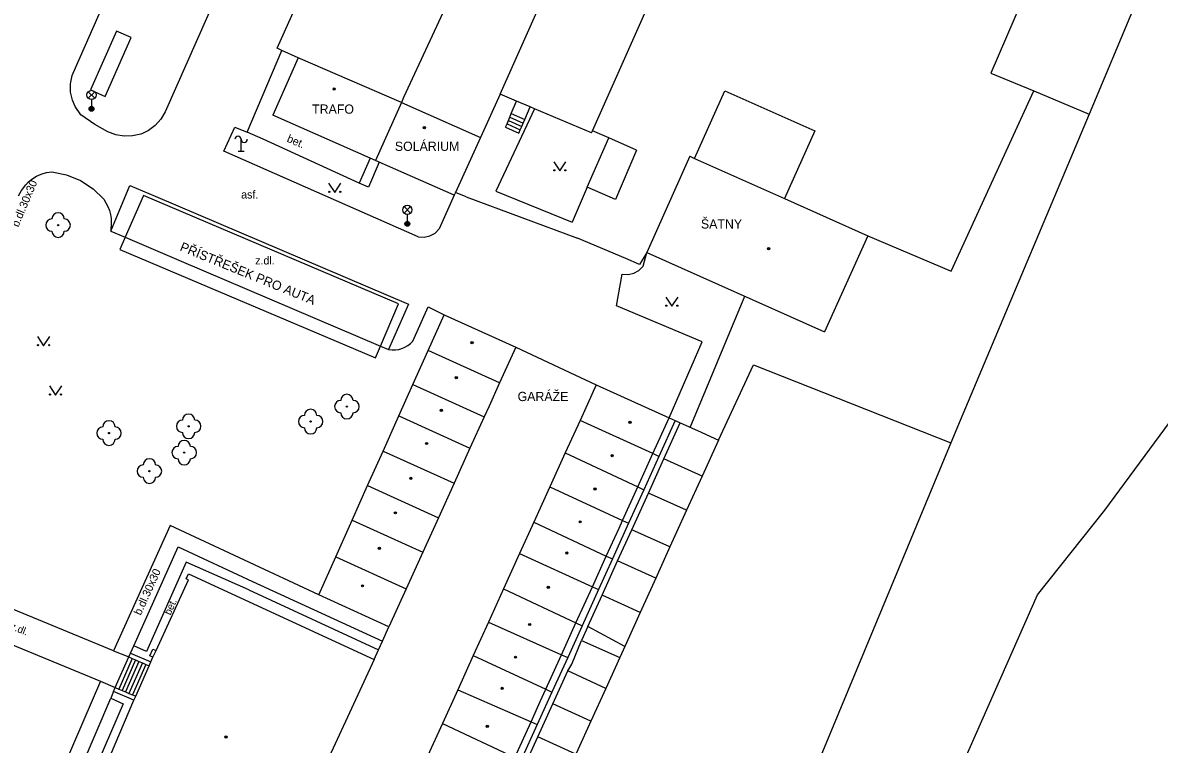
# Model space of a CAD drawing. Extents: x -596024 to -594475, y -1163820 to -1161957.
# Drawn here: x -595681.8 to -595589.5, y -1162091.1 to -1162032.5 of the extents above; entities that cross this region are included whole.
import ezdxf

# ---------------------------------------------------------------- set-up
doc = ezdxf.new("R2010")
doc.units = 0
for name, color, linetype in [('Level 10', 7, 'Continuous'), ('Level 11', 7, 'Continuous'), ('Level 22', 7, 'Continuous'), ('Level 24', 7, 'Continuous'), ('Level 33', 7, 'Continuous'), ('Level 36', 7, 'Continuous'), ('Level 39', 7, 'Continuous'), ('Level 40', 7, 'Continuous'), ('Level 41', 7, 'Continuous'), ('Level 5', 7, 'Continuous'), ('Level 6', 7, 'Continuous'), ('Level 7', 7, 'Continuous'), ('Level 8', 7, 'Continuous')]:
    doc.layers.add(name, color=color, linetype=linetype)

msp = doc.modelspace()

# ---------------------------------------------------------------- linework, layer by layer
at = {"layer": 'Level 10'}
for points in [[(-595677.47, -1162036.13), (-595655.49, -1161986.22)], [(-595657.49, -1162011.01), (-595670.2, -1162039.72)], [(-595663.54, -1162041.38), (-595660.71, -1162034.72)], [(-595675.92, -1162040.74), (-595677.04, -1162039.96), (-595677.51, -1162039.29), (-595677.73, -1162038.78), (-595677.88, -1162038.11), (-595677.88, -1162037.43), (-595677.75, -1162036.76), (-595677.47, -1162036.13)], [(-595670.2, -1162039.72), (-595670.55, -1162040.31), (-595671.01, -1162040.82), (-595671.56, -1162041.23), (-595671.98, -1162041.44), (-595672.18, -1162041.52), (-595672.85, -1162041.68), (-595673.53, -1162041.7), (-595674.21, -1162041.59), (-595674.85, -1162041.34)], [(-595674.85, -1162041.34), (-595675.92, -1162040.74)], [(-595665.42, -1162042.92), (-595664.53, -1162040.96), (-595663.54, -1162041.38)], [(-595649.64, -1162049.88), (-595665.42, -1162042.92)], [(-595682.12, -1162046.54), (-595681.88, -1162046.12), (-595681.52, -1162045.65), (-595681.29, -1162045.41), (-595681.04, -1162045.19), (-595680.66, -1162044.95), (-595680.28, -1162044.78), (-595679.84, -1162044.65), (-595679.41, -1162044.58)], [(-595679.41, -1162044.58), (-595678.21, -1162044.83), (-595677.08, -1162045.3), (-595676.05, -1162045.97), (-595675.17, -1162046.82), (-595674.85, -1162047.41), (-595674.73, -1162047.73), (-595674.65, -1162048.06), (-595674.59, -1162048.39), (-595674.57, -1162048.73), (-595674.62, -1162049.4)], [(-595646.72, -1162046.49), (-595647.93, -1162049.23)], [(-595674.62, -1162049.4), (-595673.44, -1162049.9)], [(-595649.64, -1162049.88), (-595649.16, -1162049.9), (-595648.69, -1162049.8), (-595648.27, -1162049.57), (-595647.93, -1162049.23)], [(-595673.44, -1162049.9), (-595668.9, -1162051.84)], [(-595631.36, -1162052.27), (-595631.08, -1162051.14)], [(-595668.9, -1162051.84), (-595652.7, -1162058.75)], [(-595633.08, -1162052.92), (-595632.6, -1162052.94), (-595632.13, -1162052.83), (-595631.71, -1162052.6), (-595631.36, -1162052.27)], [(-595629.27, -1162064.58), (-595626.57, -1162058.4), (-595633.55, -1162055.49), (-595633.08, -1162052.92)], [(-595650.07, -1162058.35), (-595648.83, -1162055.55), (-595647.54, -1162056.2)], [(-595652.7, -1162058.75), (-595652.06, -1162059.02)], [(-595652.06, -1162059.02), (-595651.77, -1162059.06), (-595651.5, -1162059.06), (-595651.23, -1162059.02), (-595650.97, -1162058.95), (-595650.72, -1162058.84), (-595650.48, -1162058.7), (-595650.26, -1162058.54), (-595650.07, -1162058.35)], [(-595641.71, -1162058.84), (-595635.19, -1162061.9)]]:
    msp.add_lwpolyline(points, dxfattribs=at)
at = {"layer": 'Level 11'}
for points in [[(-595609.9, -1161965.58), (-595601.46, -1161969.58), (-595599.04, -1161970.51), (-595590.11, -1161974.62), (-595578.69, -1161979.52), (-595592.77, -1162012.4), (-595599.4, -1162027.88), (-595603.12, -1162036.57)], [(-595793.26, -1162507.59), (-595782.82, -1162449.76), (-595777.55, -1162438), (-595759.71, -1162410.83), (-595741.06, -1162393.4), (-595719.97, -1162350.42), (-595684.29, -1162308.25), (-595671.93, -1162284.53), (-595664.22, -1162261.83), (-595663.61, -1162250.07), (-595665.44, -1162236.48), (-595656.11, -1162218.64), (-595648.41, -1162198.17), (-595645.98, -1162184.59), (-595599.35, -1162078.96), (-595593.87, -1162072.07), (-595568.74, -1162038.01), (-595559, -1162011.66)], [(-595674.15, -1162033.16), (-595676.26, -1162037.92)], [(-595675.07, -1162038.46), (-595672.95, -1162033.67)], [(-595672.95, -1162033.67), (-595674.15, -1162033.16)], [(-595603.12, -1162036.57), (-595599.64, -1162038.02), (-595595.15, -1162039.9)], [(-595676.26, -1162037.92), (-595675.07, -1162038.46)], [(-595627.19, -1162043.5), (-595624.73, -1162038), (-595617.44, -1162041.25), (-595619.9, -1162046.76)], [(-595613.13, -1162049.78), (-595606.35, -1162052.67), (-595599.64, -1162038.02)], [(-595651.01, -1162038.95), (-595653.11, -1162043.68)], [(-595642.08, -1162039.86), (-595641.65, -1162038.85)], [(-595640.99, -1162040.34), (-595640.56, -1162039.32)], [(-595640.2, -1162039.47), (-595643.33, -1162046.15)], [(-595642.32, -1162040.42), (-595642.2, -1162040.14)], [(-595642.2, -1162040.14), (-595642.08, -1162039.86)], [(-595642.2, -1162040.14), (-595641.11, -1162040.63)], [(-595642.08, -1162039.86), (-595640.99, -1162040.34)], [(-595642.55, -1162040.97), (-595642.43, -1162040.69)], [(-595642.55, -1162040.97), (-595641.46, -1162041.45)], [(-595642.43, -1162040.69), (-595642.32, -1162040.42)], [(-595642.43, -1162040.69), (-595641.35, -1162041.18)], [(-595642.32, -1162040.42), (-595641.23, -1162040.9)], [(-595641.46, -1162041.45), (-595641.35, -1162041.18)], [(-595641.35, -1162041.18), (-595641.23, -1162040.9)], [(-595641.23, -1162040.9), (-595641.11, -1162040.63)], [(-595641.11, -1162040.63), (-595640.99, -1162040.34)], [(-595654.43, -1162045.51), (-595662.23, -1162041.94), (-595663.54, -1162041.38)], [(-595635.91, -1162045.83), (-595634.16, -1162041.83)], [(-595631.91, -1162042.82), (-595634.16, -1162041.83), (-595635.48, -1162041.25)], [(-595631.91, -1162042.82), (-595633.63, -1162046.83)], [(-595653.54, -1162043.49), (-595654.43, -1162045.51)], [(-595652.81, -1162043.81), (-595653.69, -1162045.83), (-595654.43, -1162045.51)], [(-595674.62, -1162049.4), (-595673.06, -1162045.7), (-595671.01, -1162046.58), (-595650.43, -1162055.35), (-595652.06, -1162059.02)], [(-595635.91, -1162045.83), (-595637.15, -1162048.67)], [(-595633.63, -1162046.83), (-595635.91, -1162045.83)], [(-595643.33, -1162046.15), (-595637.15, -1162048.67)], [(-595627.55, -1162065.36), (-595623.12, -1162054.7)], [(-595625.26, -1162066.4), (-595622.4, -1162060.27), (-595606.37, -1162066.6)], [(-595630.59, -1162067.49), (-595629.27, -1162064.58)], [(-595629.68, -1162067.91), (-595628.36, -1162064.99), (-595626.97, -1162065.62), (-595625.26, -1162066.4), (-595626.58, -1162069.31)], [(-595628.77, -1162064.81), (-595628.36, -1162064.99)], [(-595631.81, -1162070.18), (-595630.59, -1162067.49)], [(-595630.94, -1162070.69), (-595629.68, -1162067.91)], [(-595626.58, -1162069.31), (-595629.68, -1162067.91)], [(-595626.58, -1162069.31), (-595627.85, -1162072.09)], [(-595633.05, -1162072.92), (-595633.05, -1162072.91), (-595631.81, -1162070.18)], [(-595632.29, -1162073.67), (-595630.94, -1162070.69)], [(-595627.85, -1162072.09), (-595630.94, -1162070.69)], [(-595627.85, -1162072.09), (-595629.2, -1162075.07)], [(-595657.72, -1162078.97), (-595669.79, -1162073.34), (-595674.39, -1162083.52), (-595682.19, -1162080.29), (-595688.3, -1162077.79), (-595689.86, -1162077.15), (-595692.93, -1162075.75)], [(-595634.37, -1162075.82), (-595633.33, -1162073.54), (-595633.05, -1162072.92)], [(-595633.45, -1162076.21), (-595632.29, -1162073.67)], [(-595629.2, -1162075.07), (-595632.29, -1162073.67)], [(-595663.41, -1162078.56), (-595668.5, -1162076.32), (-595671.71, -1162083.57), (-595672.74, -1162083.11), (-595669.15, -1162075.05), (-595663.09, -1162077.89)], [(-595629.2, -1162075.07), (-595630.35, -1162077.62)], [(-595635.5, -1162078.31), (-595634.37, -1162075.82)], [(-595634.71, -1162079), (-595633.45, -1162076.21)], [(-595630.35, -1162077.62), (-595633.45, -1162076.21)], [(-595663.09, -1162077.89), (-595652.55, -1162082.73)], [(-595630.35, -1162077.62), (-595631.62, -1162080.4)], [(-595663.41, -1162078.56), (-595652.86, -1162083.42)], [(-595636.83, -1162081.24), (-595635.5, -1162078.31)], [(-595635.86, -1162081.53), (-595634.71, -1162079)], [(-595631.62, -1162080.4), (-595634.71, -1162079)], [(-595690.48, -1162079.74), (-595684.78, -1162082.14), (-595675.44, -1162085.98), (-595681.18, -1162099.31), (-595668.76, -1162104.96), (-595668, -1162102.87), (-595667.96, -1162102.72), (-595665.97, -1162103.56)], [(-595631.62, -1162080.4), (-595632.87, -1162083.17)], [(-595653.23, -1162084.23), (-595652.86, -1162083.42), (-595652.55, -1162082.73), (-595652.02, -1162081.56)], [(-595638, -1162083.84), (-595638, -1162083.83), (-595636.83, -1162081.24)], [(-595635.86, -1162081.53), (-595636.38, -1162082.67)], [(-595632.87, -1162083.17), (-595635.86, -1162081.53)], [(-595637.5, -1162085.15), (-595637.16, -1162084.6), (-595636.38, -1162082.67)], [(-595636.38, -1162082.67), (-595633.27, -1162084.05)], [(-595674.39, -1162083.52), (-595673.15, -1162084.01)], [(-595673.15, -1162084.01), (-595673.01, -1162083.69)], [(-595673.01, -1162083.69), (-595672.74, -1162083.11)], [(-595673.01, -1162083.69), (-595671.36, -1162084.41)], [(-595632.87, -1162083.17), (-595633.27, -1162084.05)], [(-595674.25, -1162086.5), (-595673.15, -1162084.01)], [(-595672.88, -1162084.13), (-595673.97, -1162086.62)], [(-595672.6, -1162084.25), (-595673.69, -1162086.74)], [(-595672.33, -1162084.37), (-595673.42, -1162086.85)], [(-595673.15, -1162084.01), (-595672.88, -1162084.13)], [(-595672.05, -1162084.49), (-595673.14, -1162086.97)], [(-595672.88, -1162084.13), (-595672.6, -1162084.25)], [(-595671.78, -1162084.61), (-595672.86, -1162087.09)], [(-595672.6, -1162084.25), (-595672.33, -1162084.37)], [(-595672.33, -1162084.37), (-595672.05, -1162084.49)], [(-595672.05, -1162084.49), (-595671.78, -1162084.61)], [(-595671.78, -1162084.61), (-595671.5, -1162084.73)], [(-595639.28, -1162086.64), (-595638, -1162083.84)], [(-595633.27, -1162084.05), (-595634.41, -1162086.56)], [(-595638.72, -1162087.83), (-595637.5, -1162085.15)], [(-595634.41, -1162086.56), (-595637.5, -1162085.15)], [(-595675.44, -1162085.98), (-595674.25, -1162086.5)], [(-595678.08, -1162098.17), (-595671.91, -1162100.95), (-595672.34, -1162101.89), (-595679.47, -1162098.71), (-595674.62, -1162087.37), (-595673.6, -1162087.83), (-595678.08, -1162098.17)], [(-595674.39, -1162086.82), (-595674.62, -1162087.37)], [(-595674.39, -1162086.82), (-595674.25, -1162086.5)], [(-595672.73, -1162087.52), (-595674.39, -1162086.82)], [(-595674.25, -1162086.5), (-595673.97, -1162086.62)], [(-595673.97, -1162086.62), (-595673.69, -1162086.74)], [(-595673.69, -1162086.74), (-595673.42, -1162086.85)], [(-595673.42, -1162086.85), (-595673.14, -1162086.97)], [(-595673.14, -1162086.97), (-595672.86, -1162087.09)], [(-595672.86, -1162087.09), (-595672.59, -1162087.2)], [(-595640.48, -1162089.29), (-595639.73, -1162087.63), (-595639.28, -1162086.64)], [(-595634.41, -1162086.56), (-595635.62, -1162089.23)], [(-595639.93, -1162090.51), (-595638.72, -1162087.83)], [(-595635.62, -1162089.23), (-595638.72, -1162087.83)], [(-595635.62, -1162089.23), (-595636.68, -1162091.57), (-595636.84, -1162091.91)], [(-595641.8, -1162092.19), (-595640.48, -1162089.29)], [(-595641.04, -1162092.95), (-595639.93, -1162090.51)], [(-595636.84, -1162091.91), (-595639.93, -1162090.51)]]:
    msp.add_lwpolyline(points, dxfattribs=at)
at = {"layer": 'Level 22'}
for centre in [(-595678.89, -1162048.92), (-595655.44, -1162063.67), (-595668.29, -1162065.27), (-595658.38, -1162064.88), (-595674.76, -1162065.82), (-595668.65, -1162067.41), (-595671.48, -1162068.91)]:
    msp.add_circle(centre, 0.05, dxfattribs=at)
for centre, start, end in [((-595679.39, -1162048.92), 90, 270), ((-595678.89, -1162048.42), 0, 180), ((-595678.39, -1162048.92), 270, 90), ((-595678.89, -1162049.42), 180, 0), ((-595655.94, -1162063.67), 90, 270), ((-595655.44, -1162063.17), 0, 180), ((-595654.94, -1162063.67), 270, 90), ((-595668.29, -1162064.77), 0, 180), ((-595658.38, -1162064.38), 0, 180), ((-595655.44, -1162064.17), 180, 0), ((-595674.76, -1162065.32), 0, 180), ((-595668.79, -1162065.27), 90, 270), ((-595667.79, -1162065.27), 270, 90), ((-595658.88, -1162064.88), 90, 270), ((-595657.88, -1162064.88), 270, 90), ((-595675.26, -1162065.82), 90, 270), ((-595674.26, -1162065.82), 270, 90), ((-595668.29, -1162065.77), 180, 0), ((-595658.38, -1162065.38), 180, 0), ((-595674.76, -1162066.32), 180, 0), ((-595669.15, -1162067.41), 90, 270), ((-595668.65, -1162066.91), 0, 180), ((-595668.15, -1162067.41), 270, 90), ((-595671.48, -1162068.41), 0, 180), ((-595668.65, -1162067.91), 180, 0), ((-595671.98, -1162068.91), 90, 270), ((-595670.98, -1162068.91), 270, 90), ((-595671.48, -1162069.41), 180, 0)]:
    msp.add_arc(centre, 0.5, start, end, dxfattribs=at)
at = {"layer": 'Level 24'}
for p, q in [((-595664.03, -1162042.95), (-595664.03, -1162041.95)), ((-595663.78, -1162042.95), (-595664.28, -1162042.95))]:
    msp.add_line(p, q, dxfattribs=at)
msp.add_lwpolyline([(-595671.19, -1162084.03), (-595671.43, -1162083.92), (-595671.19, -1162083.38), (-595670.94, -1162083.49)], dxfattribs=at)
for centre, start, end in [((-595664.28, -1162041.95), 0, 180), ((-595663.78, -1162041.95), 180, 0)]:
    msp.add_arc(centre, 0.25, start, end, dxfattribs=at)
at = {"layer": 'Level 33'}
for p, q in [((-595676.445, -1162038.61), (-595675.915, -1162038.08)), ((-595676.445, -1162038.08), (-595675.915, -1162038.61)), ((-595676.18, -1162038.72), (-595676.18, -1162039.47)), ((-595650.795, -1162047.95), (-595650.265, -1162047.42)), ((-595650.795, -1162047.42), (-595650.265, -1162047.95)), ((-595650.53, -1162048.06), (-595650.53, -1162048.81))]:
    msp.add_line(p, q, dxfattribs=at)
for centre, radius in [((-595676.18, -1162038.345), 0.375), ((-595676.18, -1162039.47), 0.2), ((-595676.18, -1162039.47), 0.145), ((-595676.18, -1162039.47), 0.0876), ((-595650.53, -1162047.685), 0.375), ((-595650.53, -1162048.81), 0.2), ((-595650.53, -1162048.81), 0.145), ((-595650.53, -1162048.81), 0.0876)]:
    msp.add_circle(centre, radius, dxfattribs=at)
at = {"layer": 'Level 36'}
for points in [[(-595638.64, -1162043.77), (-595638.14, -1162044.52), (-595637.64, -1162043.77)], [(-595656.92, -1162045.52), (-595656.42, -1162046.27), (-595655.92, -1162045.52)], [(-595629.54, -1162054.77), (-595629.04, -1162055.52), (-595628.54, -1162054.77)], [(-595680.57, -1162057.98), (-595680.07, -1162058.73), (-595679.57, -1162057.98)], [(-595679.6, -1162061.98), (-595679.1, -1162062.73), (-595678.6, -1162061.98)]]:
    msp.add_lwpolyline(points, dxfattribs=at)
for centre in [(-595638.59, -1162044.47), (-595637.691, -1162044.47), (-595656.87, -1162046.22), (-595655.971, -1162046.22), (-595629.49, -1162055.47), (-595628.591, -1162055.47), (-595680.52, -1162058.68), (-595679.621, -1162058.68), (-595679.55, -1162062.68), (-595678.651, -1162062.68)]:
    msp.add_circle(centre, 0.05, dxfattribs=at)
at = {"layer": 'Level 39'}
for centre, radius in [((-595656.47, -1162037.86), 0.09), ((-595656.47, -1162037.86), 0.0398), ((-595649.14, -1162041), 0.09), ((-595649.14, -1162041), 0.0398), ((-595621.18, -1162050.83), 0.09), ((-595621.18, -1162050.83), 0.0398), ((-595645.27, -1162058.47), 0.09), ((-595645.27, -1162058.47), 0.0398), ((-595646.55, -1162061.31), 0.09), ((-595646.55, -1162061.31), 0.0398), ((-595647.76, -1162063.97), 0.09), ((-595647.76, -1162063.97), 0.0398), ((-595632.44, -1162064.94), 0.09), ((-595632.44, -1162064.94), 0.0398), ((-595648.96, -1162066.67), 0.09), ((-595648.96, -1162066.67), 0.0398), ((-595633.89, -1162067.65), 0.09), ((-595633.89, -1162067.65), 0.0398), ((-595650.24, -1162069.49), 0.09), ((-595650.24, -1162069.49), 0.0398), ((-595635.28, -1162070.37), 0.09), ((-595635.28, -1162070.37), 0.0398), ((-595651.5, -1162072.3), 0.09), ((-595651.5, -1162072.3), 0.0398), ((-595636.49, -1162073.03), 0.09), ((-595636.49, -1162073.03), 0.0398), ((-595652.8, -1162075.19), 0.09), ((-595652.8, -1162075.19), 0.0398), ((-595637.57, -1162075.57), 0.09), ((-595637.57, -1162075.57), 0.0398), ((-595654.17, -1162078.23), 0.09), ((-595654.17, -1162078.23), 0.0398), ((-595639.08, -1162078.35), 0.09), ((-595639.08, -1162078.35), 0.0398), ((-595640.59, -1162081.37), 0.09), ((-595640.59, -1162081.37), 0.0398), ((-595641.74, -1162084.03), 0.09), ((-595641.74, -1162084.03), 0.0398), ((-595642.82, -1162086.56), 0.09), ((-595642.82, -1162086.56), 0.0398), ((-595644.03, -1162089.64), 0.09), ((-595644.03, -1162089.64), 0.0398), ((-595665.25, -1162090.52), 0.09), ((-595665.25, -1162090.52), 0.0398)]:
    msp.add_circle(centre, radius, dxfattribs=at)
at = {"layer": 'Level 5'}
for points in [[(-595661.1, -1162034.55), (-595651.7, -1162013.57)], [(-595642.98, -1162038.29), (-595634.33, -1162018.8)], [(-595635.48, -1162041.25), (-595628.62, -1162025.77)], [(-595646.57, -1162029.33), (-595650.83, -1162038.55)], [(-595660.71, -1162034.72), (-595661.1, -1162034.55)], [(-595659.39, -1162035.34), (-595660.71, -1162034.72)], [(-595659.39, -1162035.34), (-595661.45, -1162040)], [(-595651.01, -1162038.95), (-595659.39, -1162035.34)], [(-595642.98, -1162038.29), (-595644.58, -1162041.79)], [(-595641.65, -1162038.85), (-595642.98, -1162038.29)], [(-595650.83, -1162038.55), (-595651.01, -1162038.95)], [(-595651.01, -1162038.95), (-595644.58, -1162041.79)], [(-595640.56, -1162039.32), (-595641.65, -1162038.85)], [(-595640.2, -1162039.47), (-595640.56, -1162039.32)], [(-595653.54, -1162043.49), (-595661.45, -1162040)], [(-595635.56, -1162041.43), (-595640.2, -1162039.47)], [(-595644.58, -1162041.79), (-595646.62, -1162046.26)], [(-595635.56, -1162041.43), (-595635.48, -1162041.25)], [(-595653.11, -1162043.68), (-595653.54, -1162043.49)], [(-595652.81, -1162043.81), (-595653.11, -1162043.68)], [(-595646.72, -1162046.49), (-595652.81, -1162043.81)], [(-595627.59, -1162043.32), (-595631.08, -1162051.14)], [(-595627.59, -1162043.32), (-595627.19, -1162043.5), (-595619.9, -1162046.76), (-595613.13, -1162049.78)], [(-595646.62, -1162046.26), (-595646.72, -1162046.49)], [(-595613.13, -1162049.78), (-595616.64, -1162057.6)], [(-595631.08, -1162051.14), (-595616.64, -1162057.6)], [(-595648.84, -1162059.1), (-595647.54, -1162056.2)], [(-595647.54, -1162056.2), (-595641.71, -1162058.84)], [(-595650.08, -1162061.88), (-595648.84, -1162059.1)], [(-595643.03, -1162061.74), (-595648.84, -1162059.1)], [(-595641.71, -1162058.84), (-595643.03, -1162061.74)], [(-595651.22, -1162064.43), (-595650.08, -1162061.88)], [(-595650.08, -1162061.88), (-595644.28, -1162064.51)], [(-595643.03, -1162061.74), (-595643.88, -1162063.63)], [(-595635.19, -1162061.9), (-595636.5, -1162064.79)], [(-595635.19, -1162061.9), (-595629.27, -1162064.58)], [(-595643.88, -1162063.63), (-595644.28, -1162064.51)], [(-595652.49, -1162067.28), (-595651.22, -1162064.43)], [(-595651.22, -1162064.43), (-595645.44, -1162067.05)], [(-595644.28, -1162064.51), (-595645.44, -1162067.05)], [(-595636.5, -1162064.79), (-595637.7, -1162067.43)], [(-595630.59, -1162067.49), (-595636.5, -1162064.79)], [(-595628.77, -1162064.81), (-595630.09, -1162067.72)], [(-595629.27, -1162064.58), (-595628.77, -1162064.81)], [(-595645.44, -1162067.05), (-595646.73, -1162069.89)], [(-595653.75, -1162070.09), (-595652.49, -1162067.28)], [(-595652.49, -1162067.28), (-595646.73, -1162069.89)], [(-595637.7, -1162067.43), (-595638.95, -1162070.18)], [(-595637.7, -1162067.43), (-595631.81, -1162070.18)], [(-595630.09, -1162067.72), (-595631.31, -1162070.42)], [(-595630.09, -1162067.72), (-595630.59, -1162067.49)], [(-595655, -1162072.89), (-595653.75, -1162070.09)], [(-595653.75, -1162070.09), (-595648, -1162072.7)], [(-595646.73, -1162069.89), (-595648, -1162072.7)], [(-595638.95, -1162070.18), (-595640.25, -1162073.05)], [(-595638.95, -1162070.18), (-595633.05, -1162072.92)], [(-595631.31, -1162070.42), (-595632.55, -1162073.15)], [(-595631.81, -1162070.18), (-595631.31, -1162070.42)], [(-595656.34, -1162075.88), (-595655, -1162072.89)], [(-595655, -1162072.89), (-595649.26, -1162075.49)], [(-595648, -1162072.7), (-595649.26, -1162075.49)], [(-595640.25, -1162073.05), (-595641.41, -1162075.61)], [(-595640.25, -1162073.05), (-595634.37, -1162075.82)], [(-595632.55, -1162073.15), (-595633.87, -1162076.05)], [(-595633.05, -1162072.92), (-595632.55, -1162073.15)], [(-595657.72, -1162078.97), (-595656.34, -1162075.88)], [(-595656.34, -1162075.88), (-595650.62, -1162078.48)], [(-595649.26, -1162075.49), (-595650.62, -1162078.48)], [(-595641.41, -1162075.61), (-595642.71, -1162078.47)], [(-595641.41, -1162075.61), (-595635.5, -1162078.31)], [(-595633.87, -1162076.05), (-595635, -1162078.54)], [(-595634.37, -1162075.82), (-595633.87, -1162076.05)], [(-595671.36, -1162084.41), (-595671.19, -1162084.03), (-595670.94, -1162083.49), (-595668.29, -1162077.75)], [(-595668.48, -1162077.66), (-595668.29, -1162077.25)], [(-595668.29, -1162077.75), (-595668.48, -1162077.66)], [(-595668.29, -1162077.25), (-595653.23, -1162084.23)], [(-595652.02, -1162081.56), (-595657.72, -1162078.97)], [(-595650.62, -1162078.48), (-595652.02, -1162081.56)], [(-595642.71, -1162078.47), (-595643.94, -1162081.19)], [(-595642.71, -1162078.47), (-595636.83, -1162081.24)], [(-595635, -1162078.54), (-595636.33, -1162081.48)], [(-595635.5, -1162078.31), (-595635, -1162078.54)], [(-595643.94, -1162081.19), (-595645.17, -1162083.89)], [(-595643.94, -1162081.19), (-595638, -1162083.84)], [(-595636.33, -1162081.48), (-595637.5, -1162084.06)], [(-595636.83, -1162081.24), (-595636.33, -1162081.48)], [(-595671.5, -1162084.73), (-595671.36, -1162084.41)], [(-595653.23, -1162084.23), (-595658.07, -1162094.71)], [(-595645.17, -1162083.89), (-595646.43, -1162086.67)], [(-595645.17, -1162083.89), (-595639.28, -1162086.64)], [(-595637.5, -1162084.06), (-595638.78, -1162086.88)], [(-595638, -1162083.84), (-595637.5, -1162084.06)], [(-595672.59, -1162087.2), (-595671.5, -1162084.73)], [(-595672.73, -1162087.52), (-595672.59, -1162087.2)], [(-595646.43, -1162086.67), (-595647.67, -1162089.41)], [(-595646.43, -1162086.67), (-595640.48, -1162089.29)], [(-595638.78, -1162086.88), (-595639.98, -1162089.51)], [(-595639.28, -1162086.64), (-595638.78, -1162086.88)], [(-595676.98, -1162097.55), (-595672.73, -1162087.52)], [(-595647.67, -1162089.41), (-595648.88, -1162092.07)], [(-595647.67, -1162089.41), (-595641.8, -1162092.19)], [(-595639.98, -1162089.51), (-595641.3, -1162092.43)], [(-595640.48, -1162089.29), (-595639.98, -1162089.51)]]:
    msp.add_lwpolyline(points, dxfattribs=at)
at = {"layer": 'Level 6'}
for points in [[(-595671.95, -1162046.52), (-595673.44, -1162049.9)], [(-595652.7, -1162058.75), (-595651.24, -1162055.32), (-595671.95, -1162046.52)], [(-595673.44, -1162049.9), (-595673.88, -1162050.89), (-595653.11, -1162059.71), (-595652.7, -1162058.75)]]:
    msp.add_lwpolyline(points, dxfattribs=at)
at = {"layer": 'Level 7'}
for points in [[(-595569.32, -1161978.01), (-595574.7, -1161991.16), (-595575.42, -1161992.99), (-595580.09, -1162004.1), (-595591.49, -1162031.19), (-595595.15, -1162039.9), (-595604.54, -1162062.22), (-595605.62, -1162064.8)], [(-595645.75, -1162046.62), (-595636.7, -1162049.97)], [(-595631.08, -1162051.14), (-595631.66, -1162052.11)], [(-595605.62, -1162064.8), (-595606.37, -1162066.6), (-595633.68, -1162132.34), (-595634.84, -1162135.06), (-595636.33, -1162138.54)]]:
    msp.add_lwpolyline(points, dxfattribs=at)
at = {"layer": 'Level 8'}
for points in [[(-595645.75, -1162046.62), (-595646.62, -1162046.26)], [(-595632.77, -1162051.64), (-595636.7, -1162049.97)], [(-595631.66, -1162052.11), (-595632.77, -1162051.64)]]:
    msp.add_lwpolyline(points, dxfattribs=at)

# ---------------------------------------------------------------- texts
at = {"layer": 'Level 40'}
for s, height, rotation, p in [('bet.', 0.65, 336.89, (-595660.37, -1162042.13)), ('b.dl.30x30', 0.65, 67.05544, (-595682.13, -1162049.13)), ('b.dl.30x30', 0.65, 65.66941, (-595672.18, -1162080.68)), ('bet.', 0.6, 66.22531, (-595669.76, -1162080.66)), ('z.dl.', 0.6, 337.73643, (-595682.83, -1162081.73))]:
    msp.add_text(s, height=height, rotation=rotation, dxfattribs=at).set_placement(p)
for s, p in [('asf.', (-595664.03, -1162046.76)), ('z.dl.', (-595662.89, -1162052.12))]:
    msp.add_text(s, height=0.65, dxfattribs=at).set_placement(p)
at = {"layer": 'Level 41'}
for s, p in [('TRAFO', (-595658.26, -1162039.87)), ('SOLÁRIUM', (-595651.54, -1162042.89)), ('ŠATNY', (-595626.68, -1162049.2)), ('GARÁŽE', (-595641.57, -1162063.22))]:
    msp.add_text(s, height=0.75, dxfattribs=at).set_placement(p)
msp.add_text('PŘÍSTŘEŠEK PRO AUTA', height=0.75, rotation=337.77, dxfattribs=at).set_placement((-595669.06, -1162050.97))

doc.saveas('drawing.dxf')
